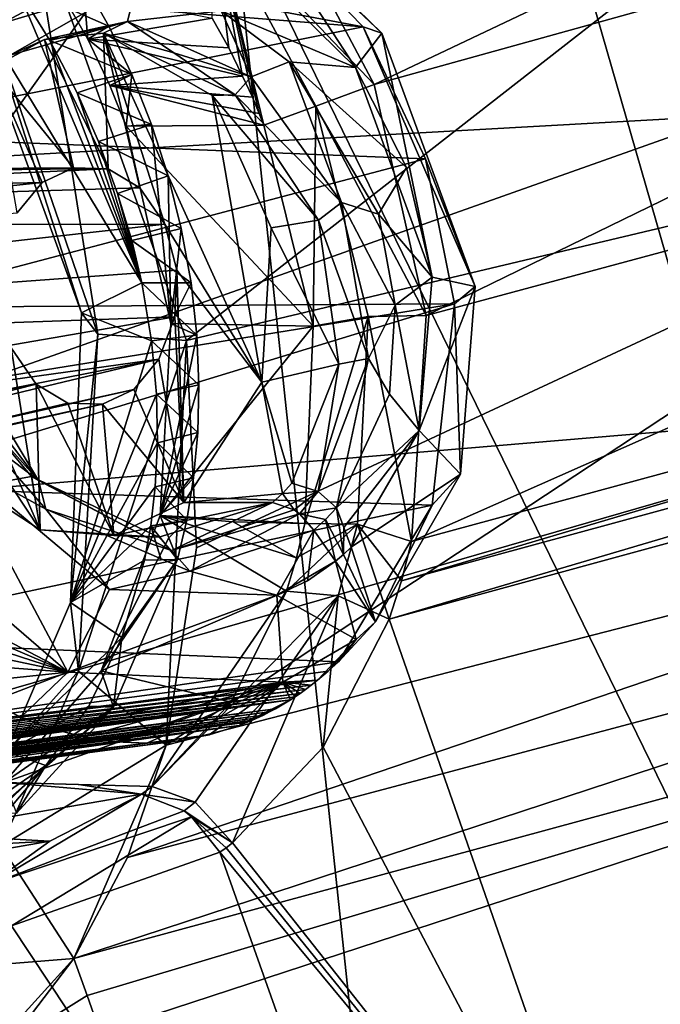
# Model space of a CAD drawing. Header units: metres. Extents: x -150 to 307, y -550 to 84.
# Tile 942 of 1056: x 196.87 to 199.15, y 41.56 to 45.07. Entities that reach past the tile are written whole.
import ezdxf

# ---------------------------------------------------------------- set-up
doc = ezdxf.new("R2010")
doc.units = ezdxf.units.M
doc.layers.add('solid_26006363', color=7, linetype='CONTINUOUS')

msp = doc.modelspace()

# ---------------------------------------------------------------- linework, layer by layer
at = {"layer": 'solid_26006363'}
for points in [[(198.41069, 38.132439, 912.562683), (196.485336, 56.242718, 905.555481), (204.535141, 57.130486, 912.7276)], [(205.239792, 37.984932, 918.647217), (198.41069, 38.132439, 912.562683), (204.535141, 57.130486, 912.7276)], [(198.41069, 38.132439, 912.562683), (191.749893, 36.108906, 906.628174), (196.485336, 56.242718, 905.555481)], [(196.779678, 47.213314, 911.235229), (200.500763, 39.591072, 916.334229), (201.651764, 49.373913, 915.042419)], [(196.779678, 47.213314, 911.235229), (196.07933, 35.491276, 913.228882), (200.500763, 39.591072, 916.334229)], [(198.399689, 46.912949, 892.33313), (195.642746, 46.197464, 889.900452), (194.364319, 41.236042, 887.505005)], [(200.001678, 41.359241, 892.042664), (198.399689, 46.912949, 892.33313), (194.364319, 41.236042, 887.505005)], [(199.30925, 45.695877, 892.707703), (198.399689, 46.912949, 892.33313), (200.001678, 41.359241, 892.042664)], [(202.370667, 46.845531, 886.945313), (198.134445, 44.835007, 882.993225), (197.734894, 45.586174, 882.889526)], [(202.370667, 46.845531, 886.945313), (202.484421, 46.041569, 886.802795), (198.134445, 44.835007, 882.993225)], [(199.357086, 46.201679, 890.731384), (199.767654, 44.990837, 890.662842), (198.962265, 46.180809, 890.585632)], [(195.08522, 44.483379, 887.004517), (194.444931, 45.514061, 886.795654), (198.962265, 46.180809, 890.585632)], [(195.08522, 44.483379, 887.004517), (198.962265, 46.180809, 890.585632), (199.404922, 44.724228, 890.517944)], [(199.767654, 44.990837, 890.662842), (199.404922, 44.724228, 890.517944), (198.962265, 46.180809, 890.585632)], [(196.905457, 45.489365, 885.206238), (197.46521, 43.922447, 885.208862), (200.29483, 46.130692, 888.090698)], [(200.773117, 44.707058, 888.06665), (200.29483, 46.130692, 888.090698), (197.46521, 43.922447, 885.208862)], [(202.484421, 46.041569, 886.802795), (198.319489, 44.0121, 882.912659), (198.134445, 44.835007, 882.993225)], [(202.484421, 46.041569, 886.802795), (202.830093, 45.227001, 886.849304), (198.319489, 44.0121, 882.912659)], [(196.727936, 45.645767, 880.54834), (196.913025, 45.392525, 880.44519), (196.468781, 44.968292, 879.992554)], [(197.558167, 45.439831, 882.830505), (197.734894, 45.586174, 882.889526), (198.134445, 44.835007, 882.993225)], [(195.65892, 45.496738, 884.48761), (198.095306, 45.039505, 881.699707), (197.589996, 45.557564, 881.403809)], [(198.162369, 45.017246, 881.432007), (197.589996, 45.557564, 881.403809), (198.095306, 45.039505, 881.699707)], [(197.684509, 45.482937, 881.175842), (197.589996, 45.557564, 881.403809), (198.162369, 45.017246, 881.432007)], [(195.65892, 45.496738, 884.48761), (195.880157, 45.216793, 884.581238), (198.095306, 45.039505, 881.699707)], [(196.687317, 45.284431, 884.821106), (197.149857, 43.945652, 884.78418), (196.905457, 45.489365, 885.206238)], [(197.149857, 43.945652, 884.78418), (197.46521, 43.922447, 885.208862), (196.905457, 45.489365, 885.206238)], [(197.684509, 45.482937, 881.175842), (198.068604, 44.895096, 881.200134), (197.669403, 45.288559, 880.998413)], [(197.684509, 45.482937, 881.175842), (198.162369, 45.017246, 881.432007), (198.068604, 44.895096, 881.200134)], [(197.616104, 44.964622, 883.018066), (197.55719, 45.071381, 883.006714), (197.558167, 45.439831, 882.830505)], [(197.558167, 45.439831, 882.830505), (198.134445, 44.835007, 882.993225), (197.927246, 44.757431, 882.925293)], [(197.558167, 45.439831, 882.830505), (197.927246, 44.757431, 882.925293), (197.741394, 44.690048, 883.027832)], [(197.724243, 44.731133, 883.028137), (197.558167, 45.439831, 882.830505), (197.741394, 44.690048, 883.027832)], [(197.665482, 44.864662, 883.024719), (197.616104, 44.964622, 883.018066), (197.558167, 45.439831, 882.830505)], [(197.700455, 44.789009, 883.027405), (197.665482, 44.864662, 883.024719), (197.558167, 45.439831, 882.830505)], [(197.724243, 44.731133, 883.028137), (197.700455, 44.789009, 883.027405), (197.558167, 45.439831, 882.830505)], [(196.468781, 44.968292, 879.992554), (196.913025, 45.392525, 880.44519), (196.810333, 45.053387, 880.274719)], [(196.913025, 45.392525, 880.44519), (197.033951, 45.174248, 880.47821), (196.810333, 45.053387, 880.274719)], [(196.687317, 45.284431, 884.821106), (196.66861, 45.178688, 884.321411), (197.091827, 44.020702, 884.2677)], [(196.687317, 45.284431, 884.821106), (197.091827, 44.020702, 884.2677), (197.149857, 43.945652, 884.78418)], [(197.669403, 45.288559, 880.998413), (198.068604, 44.895096, 881.200134), (197.588943, 45.097603, 880.88385)], [(196.164886, 44.655582, 884.646606), (198.095306, 45.039505, 881.699707), (195.880157, 45.216793, 884.581238)], [(202.830093, 45.227001, 886.849304), (198.268021, 43.206741, 882.655396), (198.319489, 44.0121, 882.912659)], [(202.830093, 45.227001, 886.849304), (203.352386, 44.584766, 887.092224), (198.268021, 43.206741, 882.655396)], [(196.66861, 45.178688, 884.321411), (196.857285, 45.188976, 883.88562), (197.306412, 44.127823, 883.795654)], [(196.66861, 45.178688, 884.321411), (197.306412, 44.127823, 883.795654), (197.091827, 44.020702, 884.2677)], [(196.810333, 45.053387, 880.274719), (197.033951, 45.174248, 880.47821), (197.289032, 45.19688, 880.679932)], [(196.837265, 44.939053, 880.344116), (196.810333, 45.053387, 880.274719), (197.289032, 45.19688, 880.679932)], [(197.255676, 45.059521, 880.705566), (196.837265, 44.939053, 880.344116), (197.289032, 45.19688, 880.679932)], [(197.095825, 45.207821, 883.583618), (197.188553, 45.042652, 883.610046), (196.857285, 45.188976, 883.88562)], [(196.857285, 45.188976, 883.88562), (196.978973, 44.991165, 883.89624), (197.306412, 44.127823, 883.795654)], [(197.188553, 45.042652, 883.610046), (196.978973, 44.991165, 883.89624), (196.857285, 45.188976, 883.88562)], [(197.008682, 45.181282, 883.507996), (197.114273, 44.996201, 883.53894), (197.095825, 45.207821, 883.583618)], [(197.55719, 45.071381, 883.006714), (197.114273, 44.996201, 883.53894), (197.008682, 45.181282, 883.507996)], [(197.114273, 44.996201, 883.53894), (197.188553, 45.042652, 883.610046), (197.095825, 45.207821, 883.583618)], [(197.588943, 45.097603, 880.88385), (197.255676, 45.059521, 880.705566), (197.289032, 45.19688, 880.679932)], [(197.695801, 44.861446, 880.977844), (197.255676, 45.059521, 880.705566), (197.588943, 45.097603, 880.88385)], [(197.695801, 44.861446, 880.977844), (197.588943, 45.097603, 880.88385), (197.831207, 44.915031, 881.021301)], [(198.068604, 44.895096, 881.200134), (197.831207, 44.915031, 881.021301), (197.588943, 45.097603, 880.88385)], [(198.317688, 44.56945, 881.780151), (198.095306, 45.039505, 881.699707), (196.164886, 44.655582, 884.646606)], [(197.255676, 45.059521, 880.705566), (196.959534, 44.995079, 880.61969), (196.837265, 44.939053, 880.344116)], [(197.255676, 45.059521, 880.705566), (197.169373, 45.017387, 880.806641), (196.959534, 44.995079, 880.61969)], [(197.188553, 45.042652, 883.610046), (197.270905, 44.870033, 883.626465), (196.978973, 44.991165, 883.89624)], [(197.616104, 44.964622, 883.018066), (197.114273, 44.996201, 883.53894), (197.55719, 45.071381, 883.006714)], [(197.114273, 44.996201, 883.53894), (197.270905, 44.870033, 883.626465), (197.188553, 45.042652, 883.610046)], [(197.420715, 44.947449, 880.941101), (197.169373, 45.017387, 880.806641), (197.255676, 45.059521, 880.705566)], [(197.420715, 44.947449, 880.941101), (197.255676, 45.059521, 880.705566), (197.695801, 44.861446, 880.977844)], [(198.317688, 44.56945, 881.780151), (198.494766, 44.115246, 881.469971), (198.095306, 45.039505, 881.699707)], [(198.162369, 45.017246, 881.432007), (198.095306, 45.039505, 881.699707), (198.494766, 44.115246, 881.469971)], [(196.959534, 44.995079, 880.61969), (197.169373, 45.017387, 880.806641), (197.186813, 44.533993, 880.822205)], [(197.169373, 45.017387, 880.806641), (197.388138, 44.337387, 881.001587), (197.299957, 44.465942, 880.923035)], [(197.733887, 43.773598, 881.309631), (197.388138, 44.337387, 881.001587), (197.169373, 45.017387, 880.806641)], [(197.169373, 45.017387, 880.806641), (197.299957, 44.465942, 880.923035), (197.186813, 44.533993, 880.822205)], [(197.556641, 44.795429, 881.151733), (197.733887, 43.773598, 881.309631), (197.169373, 45.017387, 880.806641)], [(197.638931, 44.798321, 881.054993), (197.556641, 44.795429, 881.151733), (197.169373, 45.017387, 880.806641)], [(197.638931, 44.798321, 881.054993), (197.169373, 45.017387, 880.806641), (197.420715, 44.947449, 880.941101)], [(198.162369, 45.017246, 881.432007), (198.341171, 44.147919, 881.209106), (198.068604, 44.895096, 881.200134)], [(198.162369, 45.017246, 881.432007), (198.494766, 44.115246, 881.469971), (198.341171, 44.147919, 881.209106)], [(196.771988, 44.89426, 880.452637), (196.959534, 44.995079, 880.61969), (197.063232, 44.537769, 880.712097)], [(196.837265, 44.939053, 880.344116), (196.959534, 44.995079, 880.61969), (196.771988, 44.89426, 880.452637)], [(196.959534, 44.995079, 880.61969), (197.186813, 44.533993, 880.822205), (197.063232, 44.537769, 880.712097)], [(196.978973, 44.991165, 883.89624), (197.07576, 44.805218, 883.893555), (197.306412, 44.127823, 883.795654)], [(197.270905, 44.870033, 883.626465), (197.07576, 44.805218, 883.893555), (196.978973, 44.991165, 883.89624)], [(197.114273, 44.996201, 883.53894), (197.192657, 44.830944, 883.554443), (197.270905, 44.870033, 883.626465)], [(197.665482, 44.864662, 883.024719), (197.192657, 44.830944, 883.554443), (197.114273, 44.996201, 883.53894)], [(197.665482, 44.864662, 883.024719), (197.114273, 44.996201, 883.53894), (197.616104, 44.964622, 883.018066)], [(197.638931, 44.798321, 881.054993), (197.420715, 44.947449, 880.941101), (197.695801, 44.861446, 880.977844)], [(198.018509, 44.41391, 881.088135), (197.695801, 44.861446, 880.977844), (197.831207, 44.915031, 881.021301)], [(198.018509, 44.41391, 881.088135), (197.831207, 44.915031, 881.021301), (198.150162, 44.372372, 881.121216)], [(198.249908, 44.539158, 881.244019), (198.150162, 44.372372, 881.121216), (197.831207, 44.915031, 881.021301)], [(198.068604, 44.895096, 881.200134), (198.249908, 44.539158, 881.244019), (197.831207, 44.915031, 881.021301)], [(196.771988, 44.89426, 880.452637), (197.063232, 44.537769, 880.712097), (196.951035, 44.485851, 880.612122)], [(196.771988, 44.89426, 880.452637), (196.951035, 44.485851, 880.612122), (196.862503, 44.37738, 880.533264)], [(197.270905, 44.870033, 883.626465), (197.341507, 44.691994, 883.632385), (197.07576, 44.805218, 883.893555)], [(197.192657, 44.830944, 883.554443), (197.250992, 44.686584, 883.559998), (197.270905, 44.870033, 883.626465)], [(197.700455, 44.789009, 883.027405), (197.192657, 44.830944, 883.554443), (197.665482, 44.864662, 883.024719)], [(197.250992, 44.686584, 883.559998), (197.341507, 44.691994, 883.632385), (197.270905, 44.870033, 883.626465)], [(198.068604, 44.895096, 881.200134), (198.341171, 44.147919, 881.209106), (198.249908, 44.539158, 881.244019)], [(197.741394, 44.690048, 883.027832), (197.250992, 44.686584, 883.559998), (197.192657, 44.830944, 883.554443)], [(197.724243, 44.731133, 883.028137), (197.741394, 44.690048, 883.027832), (197.192657, 44.830944, 883.554443)], [(197.724243, 44.731133, 883.028137), (197.192657, 44.830944, 883.554443), (197.700455, 44.789009, 883.027405)], [(197.638931, 44.798321, 881.054993), (197.695801, 44.861446, 880.977844), (198.018509, 44.41391, 881.088135)], [(197.927246, 44.757431, 882.925293), (198.134445, 44.835007, 882.993225), (198.319489, 44.0121, 882.912659)], [(197.07576, 44.805218, 883.893555), (197.152145, 44.632107, 883.881104), (197.306412, 44.127823, 883.795654)], [(197.341507, 44.691994, 883.632385), (197.152145, 44.632107, 883.881104), (197.07576, 44.805218, 883.893555)], [(197.93576, 44.351036, 881.141541), (197.556641, 44.795429, 881.151733), (197.638931, 44.798321, 881.054993)], [(197.556641, 44.795429, 881.151733), (197.767792, 44.32375, 881.339844), (197.733887, 43.773598, 881.309631)], [(197.93576, 44.351036, 881.141541), (197.767792, 44.32375, 881.339844), (197.556641, 44.795429, 881.151733)], [(197.93576, 44.351036, 881.141541), (197.638931, 44.798321, 881.054993), (198.018509, 44.41391, 881.088135)], [(197.91774, 43.973236, 882.940002), (197.741394, 44.690048, 883.027832), (197.927246, 44.757431, 882.925293)], [(198.113693, 44.008213, 882.849548), (197.91774, 43.973236, 882.940002), (197.927246, 44.757431, 882.925293)], [(198.113693, 44.008213, 882.849548), (197.927246, 44.757431, 882.925293), (198.319489, 44.0121, 882.912659)], [(195.30571, 43.273209, 886.841614), (195.08522, 44.483379, 887.004517), (199.404922, 44.724228, 890.517944)], [(195.30571, 43.273209, 886.841614), (199.404922, 44.724228, 890.517944), (200.372162, 43.698963, 891.011536)], [(197.341507, 44.691994, 883.632385), (197.399994, 44.509251, 883.627686), (197.152145, 44.632107, 883.881104)], [(197.250992, 44.686584, 883.559998), (197.40976, 43.983631, 883.49115), (197.341507, 44.691994, 883.632385)], [(197.91774, 43.973236, 882.940002), (197.250992, 44.686584, 883.559998), (197.741394, 44.690048, 883.027832)], [(197.91774, 43.973236, 882.940002), (197.40976, 43.983631, 883.49115), (197.250992, 44.686584, 883.559998)], [(197.40976, 43.983631, 883.49115), (197.399994, 44.509251, 883.627686), (197.341507, 44.691994, 883.632385)], [(200.773117, 44.707058, 888.06665), (197.501343, 43.18383, 885.036011), (197.393661, 42.481415, 884.763062)], [(201.680511, 43.587135, 888.487183), (200.773117, 44.707058, 888.06665), (197.393661, 42.481415, 884.763062)], [(200.773117, 44.707058, 888.06665), (197.46521, 43.922447, 885.208862), (197.501343, 43.18383, 885.036011)], [(198.317688, 44.56945, 881.780151), (196.164886, 44.655582, 884.646606), (196.309692, 44.039593, 884.589417)], [(197.152145, 44.632107, 883.881104), (197.220322, 44.446762, 883.857971), (197.306412, 44.127823, 883.795654)], [(197.399994, 44.509251, 883.627686), (197.220322, 44.446762, 883.857971), (197.152145, 44.632107, 883.881104)], [(203.352386, 44.584766, 887.092224), (198.232071, 43.06596, 882.589783), (198.268021, 43.206741, 882.655396)], [(203.352386, 44.584766, 887.092224), (203.46463, 44.488903, 887.156677), (198.232071, 43.06596, 882.589783)], [(198.317688, 44.56945, 881.780151), (196.309692, 44.039593, 884.589417), (198.421463, 44.053684, 881.756775)], [(198.317688, 44.56945, 881.780151), (198.421463, 44.053684, 881.756775), (198.494766, 44.115246, 881.469971)], [(197.063232, 44.537769, 880.712097), (192.036041, 44.468658, 886.577148), (191.867477, 44.369999, 886.421204)], [(197.063232, 44.537769, 880.712097), (191.867477, 44.369999, 886.421204), (196.951035, 44.485851, 880.612122)], [(197.063232, 44.537769, 880.712097), (192.227295, 44.505306, 886.733765), (192.036041, 44.468658, 886.577148)], [(197.063232, 44.537769, 880.712097), (197.186813, 44.533993, 880.822205), (192.227295, 44.505306, 886.733765)], [(197.186813, 44.533993, 880.822205), (192.70578, 44.329189, 887.053101), (192.227295, 44.505306, 886.733765)], [(197.186813, 44.533993, 880.822205), (197.299957, 44.465942, 880.923035), (192.70578, 44.329189, 887.053101)], [(198.249908, 44.539158, 881.244019), (198.341171, 44.147919, 881.209106), (198.150162, 44.372372, 881.121216)], [(196.951035, 44.485851, 880.612122), (191.867477, 44.369999, 886.421204), (191.618668, 43.925762, 886.110718)], [(196.862503, 44.37738, 880.533264), (196.951035, 44.485851, 880.612122), (191.618668, 43.925762, 886.110718)], [(197.399994, 44.509251, 883.627686), (197.44693, 44.321182, 883.612671), (197.220322, 44.446762, 883.857971)], [(197.40976, 43.983631, 883.49115), (197.44693, 44.321182, 883.612671), (197.399994, 44.509251, 883.627686)], [(203.46463, 44.488903, 887.156677), (198.187958, 42.929958, 882.519104), (198.232071, 43.06596, 882.589783)], [(203.46463, 44.488903, 887.156677), (203.580566, 44.401684, 887.226685), (198.187958, 42.929958, 882.519104)], [(197.299957, 44.465942, 880.923035), (197.388138, 44.337387, 881.001587), (192.70578, 44.329189, 887.053101)], [(197.220322, 44.446762, 883.857971), (197.270355, 44.27927, 883.828735), (197.306412, 44.127823, 883.795654)], [(197.44693, 44.321182, 883.612671), (197.270355, 44.27927, 883.828735), (197.220322, 44.446762, 883.857971)], [(197.93576, 44.351036, 881.141541), (198.018509, 44.41391, 881.088135), (198.113846, 43.858871, 880.99707)], [(198.018509, 44.41391, 881.088135), (198.150162, 44.372372, 881.121216), (198.209763, 44.048042, 881.080078)], [(198.113846, 43.858871, 880.99707), (198.018509, 44.41391, 881.088135), (198.209763, 44.048042, 881.080078)], [(198.341171, 44.147919, 881.209106), (198.209763, 44.048042, 881.080078), (198.150162, 44.372372, 881.121216)], [(203.580566, 44.401684, 887.226685), (199.125519, 40.242237, 882.56311), (198.187958, 42.929958, 882.519104)], [(203.580566, 44.401684, 887.226685), (205.48996, 36.965519, 886.874268), (199.125519, 40.242237, 882.56311)], [(197.388138, 44.337387, 881.001587), (193.049973, 43.85231, 887.187134), (192.70578, 44.329189, 887.053101)], [(197.388138, 44.337387, 881.001587), (197.431656, 44.173489, 881.040344), (193.049973, 43.85231, 887.187134)], [(196.943649, 43.248375, 880.60553), (196.448334, 43.995483, 880.164246), (196.462814, 44.343021, 880.177185)], [(196.943649, 43.248375, 880.60553), (196.462814, 44.343021, 880.177185), (196.841187, 43.896137, 880.514282)], [(197.733887, 43.773598, 881.309631), (197.431656, 44.173489, 881.040344), (197.388138, 44.337387, 881.001587)], [(198.008957, 43.838573, 881.03772), (197.767792, 44.32375, 881.339844), (197.93576, 44.351036, 881.141541)], [(198.008957, 43.838573, 881.03772), (197.93576, 44.351036, 881.141541), (198.113846, 43.858871, 880.99707)], [(197.44693, 44.321182, 883.612671), (197.482376, 44.127827, 883.587463), (197.270355, 44.27927, 883.828735)], [(197.40976, 43.983631, 883.49115), (197.482376, 44.127827, 883.587463), (197.44693, 44.321182, 883.612671)], [(198.008957, 43.838573, 881.03772), (197.733887, 43.773598, 881.309631), (197.767792, 44.32375, 881.339844)], [(197.482376, 44.127827, 883.587463), (197.306412, 44.127823, 883.795654), (197.270355, 44.27927, 883.828735)], [(197.431656, 44.173489, 881.040344), (197.423691, 44.006477, 881.033264), (193.049973, 43.85231, 887.187134)], [(197.456726, 43.345112, 881.062683), (197.423691, 44.006477, 881.033264), (197.431656, 44.173489, 881.040344)], [(197.733887, 43.773598, 881.309631), (197.456726, 43.345112, 881.062683), (197.431656, 44.173489, 881.040344)], [(197.341232, 43.921982, 883.740784), (197.091827, 44.020702, 884.2677), (197.306412, 44.127823, 883.795654)], [(197.501999, 43.94199, 883.552063), (197.306412, 44.127823, 883.795654), (197.482376, 44.127827, 883.587463)], [(197.501999, 43.94199, 883.552063), (197.341232, 43.921982, 883.740784), (197.306412, 44.127823, 883.795654)], [(197.40976, 43.983631, 883.49115), (197.501999, 43.94199, 883.552063), (197.482376, 44.127827, 883.587463)], [(198.341171, 44.147919, 881.209106), (198.294556, 43.601665, 881.026672), (198.209763, 44.048042, 881.080078)], [(198.494766, 44.115246, 881.469971), (198.294556, 43.601665, 881.026672), (198.341171, 44.147919, 881.209106)], [(198.494766, 44.115246, 881.469971), (198.441711, 43.44595, 881.265869), (198.294556, 43.601665, 881.026672)], [(198.494766, 44.115246, 881.469971), (198.421463, 44.053684, 881.756775), (198.441711, 43.44595, 881.265869)], [(196.289841, 43.402412, 884.400085), (198.341644, 43.336063, 881.546204), (198.421463, 44.053684, 881.756775)], [(196.32196, 43.714451, 884.51001), (196.289841, 43.402412, 884.400085), (198.421463, 44.053684, 881.756775)], [(196.309692, 44.039593, 884.589417), (196.32196, 43.714451, 884.51001), (198.421463, 44.053684, 881.756775)], [(197.051697, 42.989193, 883.88678), (197.149857, 43.945652, 884.78418), (197.091827, 44.020702, 884.2677)], [(197.341232, 43.921982, 883.740784), (197.051697, 42.989193, 883.88678), (197.091827, 44.020702, 884.2677)], [(198.113846, 43.858871, 880.99707), (198.209763, 44.048042, 881.080078), (198.189285, 43.731255, 880.979553)], [(198.294556, 43.601665, 881.026672), (198.189285, 43.731255, 880.979553), (198.209763, 44.048042, 881.080078)], [(198.421463, 44.053684, 881.756775), (198.341644, 43.336063, 881.546204), (198.441711, 43.44595, 881.265869)], [(197.423691, 44.006477, 881.033264), (193.12709, 43.26593, 887.085693), (193.049973, 43.85231, 887.187134)], [(197.423691, 44.006477, 881.033264), (197.366821, 43.856144, 880.982605), (193.12709, 43.26593, 887.085693)], [(196.943649, 43.248375, 880.60553), (196.708603, 43.401333, 880.396118), (196.448334, 43.995483, 880.164246)], [(197.456726, 43.345112, 881.062683), (197.366821, 43.856144, 880.982605), (197.423691, 44.006477, 881.033264)], [(198.113693, 44.008213, 882.849548), (198.074677, 43.268387, 882.613342), (197.887222, 43.271187, 882.701599)], [(198.113693, 44.008213, 882.849548), (197.887222, 43.271187, 882.701599), (197.91774, 43.973236, 882.940002)], [(198.113693, 44.008213, 882.849548), (198.268021, 43.206741, 882.655396), (198.074677, 43.268387, 882.613342)], [(198.113693, 44.008213, 882.849548), (198.319489, 44.0121, 882.912659), (198.268021, 43.206741, 882.655396)], [(197.40976, 43.983631, 883.49115), (197.372162, 43.299217, 883.276611), (197.501999, 43.94199, 883.552063)], [(197.91774, 43.973236, 882.940002), (197.372162, 43.299217, 883.276611), (197.40976, 43.983631, 883.49115)], [(197.91774, 43.973236, 882.940002), (197.887222, 43.271187, 882.701599), (197.372162, 43.299217, 883.276611)], [(196.632294, 43.934978, 879.894775), (196.93869, 43.424343, 879.977234), (196.595154, 43.875431, 879.798828)], [(196.632294, 43.934978, 879.894775), (196.726501, 43.66069, 880.027222), (196.93869, 43.424343, 879.977234)], [(197.051697, 42.989193, 883.88678), (197.080399, 42.744545, 884.385254), (197.149857, 43.945652, 884.78418)], [(197.341232, 43.921982, 883.740784), (197.358749, 43.731792, 883.679688), (197.051697, 42.989193, 883.88678)], [(197.080399, 42.744545, 884.385254), (197.46521, 43.922447, 885.208862), (197.149857, 43.945652, 884.78418)], [(197.080399, 42.744545, 884.385254), (197.393661, 42.481415, 884.763062), (197.46521, 43.922447, 885.208862)], [(197.501999, 43.94199, 883.552063), (197.509888, 43.764378, 883.509949), (197.341232, 43.921982, 883.740784)], [(197.509888, 43.764378, 883.509949), (197.358749, 43.731792, 883.679688), (197.341232, 43.921982, 883.740784)], [(197.372162, 43.299217, 883.276611), (197.509888, 43.764378, 883.509949), (197.501999, 43.94199, 883.552063)], [(197.46521, 43.922447, 885.208862), (197.393661, 42.481415, 884.763062), (197.501343, 43.18383, 885.036011)], [(196.929367, 43.767582, 880.592834), (196.841187, 43.896137, 880.514282), (191.982483, 42.836487, 886.09375)], [(196.943649, 43.248375, 880.60553), (196.841187, 43.896137, 880.514282), (196.929367, 43.767582, 880.592834)], [(197.366821, 43.856144, 880.982605), (192.902161, 42.787323, 886.782288), (193.050842, 42.998894, 886.954102)], [(197.366821, 43.856144, 880.982605), (197.27829, 43.747669, 880.903687), (192.902161, 42.787323, 886.782288)], [(197.366821, 43.856144, 880.982605), (193.050842, 42.998894, 886.954102), (193.12709, 43.26593, 887.085693)], [(196.93869, 43.424343, 879.977234), (196.750626, 43.566273, 879.835632), (196.595154, 43.875431, 879.798828)], [(197.456726, 43.345112, 881.062683), (197.27829, 43.747669, 880.903687), (197.366821, 43.856144, 880.982605)], [(198.113846, 43.858871, 880.99707), (198.000397, 43.326782, 880.726807), (197.934982, 43.385201, 880.72467)], [(198.008957, 43.838573, 881.03772), (198.113846, 43.858871, 880.99707), (197.934982, 43.385201, 880.72467)], [(198.113846, 43.858871, 880.99707), (198.189285, 43.731255, 880.979553), (198.000397, 43.326782, 880.726807)], [(198.008957, 43.838573, 881.03772), (197.841202, 43.413792, 880.781006), (197.733887, 43.773598, 881.309631)], [(198.008957, 43.838573, 881.03772), (197.934982, 43.385201, 880.72467), (197.841202, 43.413792, 880.781006)], [(196.929367, 43.767582, 880.592834), (191.982483, 42.836487, 886.09375), (192.436646, 42.624187, 886.382263)], [(197.042511, 43.699532, 880.693665), (196.929367, 43.767582, 880.592834), (192.436646, 42.624187, 886.382263)], [(197.27829, 43.747669, 880.903687), (192.864594, 42.753899, 886.744507), (192.883759, 42.77029, 886.763672)], [(197.166092, 43.695755, 880.803772), (192.864594, 42.753899, 886.744507), (197.27829, 43.747669, 880.903687)], [(197.27829, 43.747669, 880.903687), (192.883759, 42.77029, 886.763672), (192.902161, 42.787323, 886.782288)], [(197.207275, 43.227875, 880.840454), (196.929367, 43.767582, 880.592834), (197.042511, 43.699532, 880.693665)], [(197.207275, 43.227875, 880.840454), (196.943649, 43.248375, 880.60553), (196.929367, 43.767582, 880.592834)], [(197.456726, 43.345112, 881.062683), (197.166092, 43.695755, 880.803772), (197.27829, 43.747669, 880.903687)], [(197.509888, 43.764378, 883.509949), (197.5056, 43.594597, 883.460632), (197.358749, 43.731792, 883.679688)], [(197.372162, 43.299217, 883.276611), (197.5056, 43.594597, 883.460632), (197.509888, 43.764378, 883.509949)], [(197.807922, 43.377781, 880.745178), (197.456726, 43.345112, 881.062683), (197.733887, 43.773598, 881.309631)], [(197.807922, 43.377781, 880.745178), (197.733887, 43.773598, 881.309631), (197.841202, 43.413792, 880.781006)], [(197.358749, 43.731792, 883.679688), (197.362106, 43.558155, 883.614929), (197.051697, 42.989193, 883.88678)], [(197.5056, 43.594597, 883.460632), (197.362106, 43.558155, 883.614929), (197.358749, 43.731792, 883.679688)], [(198.294556, 43.601665, 881.026672), (198.000397, 43.326782, 880.726807), (198.189285, 43.731255, 880.979553)], [(197.166092, 43.695755, 880.803772), (197.042511, 43.699532, 880.693665), (192.436646, 42.624187, 886.382263)], [(197.166092, 43.695755, 880.803772), (192.436646, 42.624187, 886.382263), (192.864594, 42.753899, 886.744507)], [(195.046021, 42.162815, 886.338013), (200.372162, 43.698963, 891.011536), (201.44046, 39.739399, 890.814453)], [(195.046021, 42.162815, 886.338013), (195.30571, 43.273209, 886.841614), (200.372162, 43.698963, 891.011536)], [(197.207275, 43.227875, 880.840454), (197.042511, 43.699532, 880.693665), (197.166092, 43.695755, 880.803772)], [(197.456726, 43.345112, 881.062683), (197.207275, 43.227875, 880.840454), (197.166092, 43.695755, 880.803772)], [(196.913284, 43.437737, 880.0979), (196.726501, 43.66069, 880.027222), (196.708603, 43.401333, 880.396118)], [(196.93869, 43.424343, 879.977234), (196.726501, 43.66069, 880.027222), (196.913284, 43.437737, 880.0979)], [(198.294556, 43.601665, 881.026672), (198.02652, 43.256569, 880.728516), (198.000397, 43.326782, 880.726807)], [(198.294556, 43.601665, 881.026672), (198.052612, 43.186359, 880.730286), (198.02652, 43.256569, 880.728516)], [(198.441711, 43.44595, 881.265869), (198.052612, 43.186359, 880.730286), (198.294556, 43.601665, 881.026672)], [(196.637787, 43.499966, 879.733337), (196.750626, 43.566273, 879.835632), (196.964523, 43.322166, 879.934082)], [(196.93869, 43.424343, 879.977234), (196.964523, 43.322166, 879.934082), (196.750626, 43.566273, 879.835632)], [(201.680511, 43.587135, 888.487183), (197.393661, 42.481415, 884.763062), (197.255081, 42.081081, 884.54834)], [(202.016602, 43.346359, 888.693665), (201.680511, 43.587135, 888.487183), (197.255081, 42.081081, 884.54834)], [(197.5056, 43.594597, 883.460632), (197.490738, 43.433796, 883.405579), (197.362106, 43.558155, 883.614929)], [(197.372162, 43.299217, 883.276611), (197.490738, 43.433796, 883.405579), (197.5056, 43.594597, 883.460632)], [(197.362106, 43.558155, 883.614929), (197.354355, 43.401428, 883.548767), (197.051697, 42.989193, 883.88678)], [(197.490738, 43.433796, 883.405579), (197.354355, 43.401428, 883.548767), (197.362106, 43.558155, 883.614929)], [(196.371429, 43.319386, 879.659729), (196.637787, 43.499966, 879.733337), (197.042816, 42.740528, 880.017395)], [(197.190796, 43.035931, 880.031677), (196.637787, 43.499966, 879.733337), (196.964523, 43.322166, 879.934082)], [(197.042816, 42.740528, 880.017395), (196.637787, 43.499966, 879.733337), (197.190796, 43.035931, 880.031677)], [(196.913284, 43.437737, 880.0979), (196.708603, 43.401333, 880.396118), (196.943649, 43.248375, 880.60553)], [(197.366501, 43.221729, 880.368408), (196.913284, 43.437737, 880.0979), (196.943649, 43.248375, 880.60553)], [(196.93869, 43.424343, 879.977234), (196.913284, 43.437737, 880.0979), (197.412659, 43.174175, 880.262573)], [(197.412659, 43.174175, 880.262573), (196.913284, 43.437737, 880.0979), (197.366501, 43.221729, 880.368408)], [(196.93869, 43.424343, 879.977234), (197.412659, 43.174175, 880.262573), (196.964523, 43.322166, 879.934082)], [(197.490738, 43.433796, 883.405579), (197.466888, 43.283127, 883.346436), (197.354355, 43.401428, 883.548767)], [(197.372162, 43.299217, 883.276611), (197.466888, 43.283127, 883.346436), (197.490738, 43.433796, 883.405579)], [(198.139862, 42.920109, 880.901306), (198.052612, 43.186359, 880.730286), (198.441711, 43.44595, 881.265869)], [(198.139862, 42.920109, 880.901306), (198.441711, 43.44595, 881.265869), (198.341644, 43.336063, 881.546204)], [(196.289841, 43.402412, 884.400085), (196.102417, 42.858055, 884.107788), (198.341644, 43.336063, 881.546204)], [(197.354355, 43.401428, 883.548767), (197.338318, 43.262291, 883.483521), (197.051697, 42.989193, 883.88678)], [(197.466888, 43.283127, 883.346436), (197.338318, 43.262291, 883.483521), (197.354355, 43.401428, 883.548767)], [(197.807922, 43.377781, 880.745178), (197.841202, 43.413792, 880.781006), (197.934982, 43.385201, 880.72467)], [(197.772278, 43.345154, 880.708557), (197.456726, 43.345112, 881.062683), (197.807922, 43.377781, 880.745178)], [(197.848907, 43.319576, 880.652588), (197.772278, 43.345154, 880.708557), (197.807922, 43.377781, 880.745178)], [(197.848907, 43.319576, 880.652588), (197.807922, 43.377781, 880.745178), (197.934982, 43.385201, 880.72467)], [(197.86853, 43.304935, 880.645081), (197.848907, 43.319576, 880.652588), (197.934982, 43.385201, 880.72467)], [(197.86853, 43.304935, 880.645081), (197.934982, 43.385201, 880.72467), (198.000397, 43.326782, 880.726807)], [(196.102417, 42.858055, 884.107788), (198.007111, 42.778431, 881.166138), (198.341644, 43.336063, 881.546204)], [(196.371429, 43.319386, 879.659729), (197.042816, 42.740528, 880.017395), (196.184723, 43.187386, 879.802979)], [(197.190796, 43.035931, 880.031677), (196.964523, 43.322166, 879.934082), (197.47728, 43.10144, 880.266663)], [(197.412659, 43.174175, 880.262573), (197.47728, 43.10144, 880.266663), (196.964523, 43.322166, 879.934082)], [(202.016602, 43.346359, 888.693665), (197.255081, 42.081081, 884.54834), (197.064651, 41.72097, 884.304688)], [(202.369675, 43.1632, 888.930786), (202.016602, 43.346359, 888.693665), (197.064651, 41.72097, 884.304688)], [(197.772278, 43.345154, 880.708557), (197.207275, 43.227875, 880.840454), (197.456726, 43.345112, 881.062683)], [(197.366501, 43.221729, 880.368408), (197.207275, 43.227875, 880.840454), (197.772278, 43.345154, 880.708557)], [(197.412659, 43.174175, 880.262573), (197.366501, 43.221729, 880.368408), (197.772278, 43.345154, 880.708557)], [(197.412659, 43.174175, 880.262573), (197.772278, 43.345154, 880.708557), (197.848907, 43.319576, 880.652588)], [(197.412659, 43.174175, 880.262573), (197.848907, 43.319576, 880.652588), (197.86853, 43.304935, 880.645081)], [(197.86853, 43.304935, 880.645081), (198.000397, 43.326782, 880.726807), (197.961319, 43.285004, 880.68573)], [(198.025299, 43.16058, 880.702454), (197.961319, 43.285004, 880.68573), (198.000397, 43.326782, 880.726807)], [(198.02652, 43.256569, 880.728516), (198.025299, 43.16058, 880.702454), (198.000397, 43.326782, 880.726807)], [(198.139862, 42.920109, 880.901306), (198.341644, 43.336063, 881.546204), (198.007111, 42.778431, 881.166138)], [(197.161224, 42.745583, 882.964783), (197.403152, 43.220028, 883.279602), (197.372162, 43.299217, 883.276611)], [(197.821564, 43.0299, 882.578186), (197.161224, 42.745583, 882.964783), (197.372162, 43.299217, 883.276611)], [(197.372162, 43.299217, 883.276611), (197.403152, 43.220028, 883.279602), (197.466888, 43.283127, 883.346436)], [(197.858002, 43.148388, 882.641907), (197.821564, 43.0299, 882.578186), (197.372162, 43.299217, 883.276611)], [(197.632065, 43.27636, 882.980591), (197.858002, 43.148388, 882.641907), (197.372162, 43.299217, 883.276611)], [(197.632065, 43.27636, 882.980591), (197.372162, 43.299217, 883.276611), (197.887222, 43.271187, 882.701599)], [(197.412659, 43.174175, 880.262573), (197.86853, 43.304935, 880.645081), (197.47728, 43.10144, 880.266663)], [(197.86853, 43.304935, 880.645081), (197.919052, 43.246647, 880.643127), (197.47728, 43.10144, 880.266663)], [(197.86853, 43.304935, 880.645081), (197.961319, 43.285004, 880.68573), (197.919052, 43.246647, 880.643127)], [(197.997147, 43.136417, 880.674438), (197.919052, 43.246647, 880.643127), (197.961319, 43.285004, 880.68573)], [(198.025299, 43.16058, 880.702454), (197.997147, 43.136417, 880.674438), (197.961319, 43.285004, 880.68573)], [(197.338318, 43.262291, 883.483521), (197.31636, 43.140244, 883.420654), (197.051697, 42.989193, 883.88678)], [(197.374985, 43.141304, 883.351685), (197.31636, 43.140244, 883.420654), (197.338318, 43.262291, 883.483521)], [(197.466888, 43.283127, 883.346436), (197.433563, 43.142166, 883.282593), (197.338318, 43.262291, 883.483521)], [(197.433563, 43.142166, 883.282593), (197.374985, 43.141304, 883.351685), (197.338318, 43.262291, 883.483521)], [(197.403152, 43.220028, 883.279602), (197.433563, 43.142166, 883.282593), (197.466888, 43.283127, 883.346436)], [(197.632065, 43.27636, 882.980591), (197.887222, 43.271187, 882.701599), (197.858002, 43.148388, 882.641907)], [(198.074677, 43.268387, 882.613342), (197.821564, 43.0299, 882.578186), (197.858002, 43.148388, 882.641907)], [(198.074677, 43.268387, 882.613342), (198.006836, 43.012802, 882.487244), (197.821564, 43.0299, 882.578186)], [(198.074677, 43.268387, 882.613342), (197.858002, 43.148388, 882.641907), (197.887222, 43.271187, 882.701599)], [(198.074677, 43.268387, 882.613342), (198.187958, 42.929958, 882.519104), (198.006836, 43.012802, 882.487244)], [(198.02652, 43.256569, 880.728516), (198.052612, 43.186359, 880.730286), (198.025299, 43.16058, 880.702454)], [(198.074677, 43.268387, 882.613342), (198.232071, 43.06596, 882.589783), (198.187958, 42.929958, 882.519104)], [(198.074677, 43.268387, 882.613342), (198.268021, 43.206741, 882.655396), (198.232071, 43.06596, 882.589783)], [(197.366501, 43.221729, 880.368408), (196.943649, 43.248375, 880.60553), (197.207275, 43.227875, 880.840454)], [(197.161224, 42.745583, 882.964783), (197.433563, 43.142166, 883.282593), (197.403152, 43.220028, 883.279602)], [(197.787811, 43.015163, 880.481873), (197.47728, 43.10144, 880.266663), (197.919052, 43.246647, 880.643127)], [(197.896729, 43.066868, 880.578979), (197.787811, 43.015163, 880.481873), (197.919052, 43.246647, 880.643127)], [(197.997147, 43.136417, 880.674438), (197.896729, 43.066868, 880.578979), (197.919052, 43.246647, 880.643127)], [(197.042816, 42.740528, 880.017395), (196.267334, 43.070766, 879.844666), (196.184723, 43.187386, 879.802979)], [(198.139862, 42.920109, 880.901306), (198.025299, 43.16058, 880.702454), (198.052612, 43.186359, 880.730286)], [(202.369675, 43.1632, 888.930786), (197.064651, 41.72097, 884.304688), (197.111328, 41.589283, 884.306946)], [(202.369675, 43.1632, 888.930786), (197.111328, 41.589283, 884.306946), (197.157898, 41.457596, 884.309265)], [(202.369675, 43.1632, 888.930786), (197.157898, 41.457596, 884.309265), (197.72023, 39.831799, 884.336975)], [(202.369675, 43.1632, 888.930786), (197.72023, 39.831799, 884.336975), (199.183334, 38.742264, 885.222595)], [(198.139862, 42.920109, 880.901306), (197.997147, 43.136417, 880.674438), (198.025299, 43.16058, 880.702454)], [(197.235214, 42.864979, 883.256287), (197.051697, 42.989193, 883.88678), (197.31636, 43.140244, 883.420654)], [(197.161224, 42.745583, 882.964783), (197.205368, 42.616718, 882.965149), (197.433563, 43.142166, 883.282593)], [(197.205368, 42.616718, 882.965149), (197.235214, 42.864979, 883.256287), (197.433563, 43.142166, 883.282593)], [(197.433563, 43.142166, 883.282593), (197.235214, 42.864979, 883.256287), (197.31636, 43.140244, 883.420654)], [(197.433563, 43.142166, 883.282593), (197.31636, 43.140244, 883.420654), (197.374985, 43.141304, 883.351685)], [(197.997147, 43.136417, 880.674438), (197.787811, 43.015163, 880.481873), (197.896729, 43.066868, 880.578979)], [(198.070343, 42.857204, 880.832275), (197.787811, 43.015163, 880.481873), (197.997147, 43.136417, 880.674438)], [(198.070343, 42.857204, 880.832275), (197.997147, 43.136417, 880.674438), (198.139862, 42.920109, 880.901306)], [(197.787811, 43.015163, 880.481873), (197.190796, 43.035931, 880.031677), (197.47728, 43.10144, 880.266663)], [(197.042816, 42.740528, 880.017395), (196.356262, 42.963242, 879.893311), (196.267334, 43.070766, 879.844666)], [(197.042816, 42.740528, 880.017395), (197.190796, 43.035931, 880.031677), (197.787811, 43.015163, 880.481873)], [(197.042816, 42.740528, 880.017395), (197.787811, 43.015163, 880.481873), (197.80899, 42.705315, 880.592468)], [(197.821564, 43.0299, 882.578186), (197.624344, 42.634663, 882.309265), (197.161224, 42.745583, 882.964783)], [(197.821564, 43.0299, 882.578186), (197.343216, 42.334332, 882.006836), (197.624344, 42.634663, 882.309265)], [(198.006836, 43.012802, 882.487244), (197.343216, 42.334332, 882.006836), (197.821564, 43.0299, 882.578186)], [(198.006836, 43.012802, 882.487244), (197.496521, 42.278248, 881.89502), (197.343216, 42.334332, 882.006836)], [(198.006836, 43.012802, 882.487244), (197.629059, 42.132591, 881.875854), (197.496521, 42.278248, 881.89502)], [(198.006836, 43.012802, 882.487244), (197.953369, 42.473759, 882.216003), (197.629059, 42.132591, 881.875854)], [(198.070343, 42.857204, 880.832275), (197.80899, 42.705315, 880.592468), (197.787811, 43.015163, 880.481873)], [(198.006836, 43.012802, 882.487244), (198.187958, 42.929958, 882.519104), (197.953369, 42.473759, 882.216003)], [(196.824188, 42.457256, 883.53717), (197.080399, 42.744545, 884.385254), (197.051697, 42.989193, 883.88678)], [(197.235214, 42.864979, 883.256287), (196.824188, 42.457256, 883.53717), (197.051697, 42.989193, 883.88678)], [(197.042816, 42.740528, 880.017395), (196.451019, 42.865395, 879.948547), (196.356262, 42.963242, 879.893311)], [(197.953369, 42.473759, 882.216003), (198.187958, 42.929958, 882.519104), (199.125519, 40.242237, 882.56311)], [(198.070343, 42.857204, 880.832275), (198.139862, 42.920109, 880.901306), (198.007111, 42.778431, 881.166138)], [(197.042816, 42.740528, 880.017395), (196.551178, 42.777607, 880.010071), (196.451019, 42.865395, 879.948547)], [(197.235214, 42.864979, 883.256287), (197.117203, 42.620094, 883.077209), (196.824188, 42.457256, 883.53717)], [(197.205368, 42.616718, 882.965149), (197.117203, 42.620094, 883.077209), (197.235214, 42.864979, 883.256287)], [(196.102417, 42.858055, 884.107788), (195.77182, 42.453873, 883.744812), (198.007111, 42.778431, 881.166138)], [(198.070343, 42.857204, 880.832275), (197.932312, 42.712006, 881.093262), (197.80899, 42.705315, 880.592468)], [(198.070343, 42.857204, 880.832275), (197.970047, 42.744091, 881.129761), (197.932312, 42.712006, 881.093262)], [(198.070343, 42.857204, 880.832275), (198.007111, 42.778431, 881.166138), (197.970047, 42.744091, 881.129761)], [(197.970047, 42.744091, 881.129761), (198.007111, 42.778431, 881.166138), (195.77182, 42.453873, 883.744812)], [(197.042816, 42.740528, 880.017395), (196.656113, 42.700367, 880.077637), (196.551178, 42.777607, 880.010071)], [(197.932312, 42.712006, 881.093262), (197.970047, 42.744091, 881.129761), (195.77182, 42.453873, 883.744812)], [(197.042816, 42.740528, 880.017395), (196.764709, 42.634563, 880.150452), (196.656113, 42.700367, 880.077637)], [(197.042816, 42.740528, 880.017395), (196.875687, 42.580883, 880.227539), (196.764709, 42.634563, 880.150452)], [(196.804596, 42.1217, 883.9953), (197.393661, 42.481415, 884.763062), (197.080399, 42.744545, 884.385254)], [(196.824188, 42.457256, 883.53717), (196.804596, 42.1217, 883.9953), (197.080399, 42.744545, 884.385254)], [(197.161224, 42.745583, 882.964783), (196.816345, 42.348377, 882.593628), (197.205368, 42.616718, 882.965149)], [(197.624344, 42.634663, 882.309265), (196.816345, 42.348377, 882.593628), (197.161224, 42.745583, 882.964783)], [(197.042816, 42.740528, 880.017395), (197.80899, 42.705315, 880.592468), (196.875687, 42.580883, 880.227539)], [(197.910049, 42.694466, 881.07196), (195.757233, 42.442165, 883.730469), (195.742447, 42.430519, 883.716003)], [(197.889374, 42.67897, 881.052368), (197.910049, 42.694466, 881.07196), (195.742447, 42.430519, 883.716003)], [(195.757233, 42.442165, 883.730469), (197.932312, 42.712006, 881.093262), (195.77182, 42.453873, 883.744812)], [(197.910049, 42.694466, 881.07196), (197.932312, 42.712006, 881.093262), (195.757233, 42.442165, 883.730469)], [(197.80899, 42.705315, 880.592468), (196.987244, 42.539665, 880.307617), (196.875687, 42.580883, 880.227539)], [(197.80899, 42.705315, 880.592468), (197.098862, 42.510574, 880.39032), (196.987244, 42.539665, 880.307617)], [(197.80899, 42.705315, 880.592468), (197.210999, 42.493446, 880.475769), (197.098862, 42.510574, 880.39032)], [(197.80899, 42.705315, 880.592468), (197.323853, 42.488693, 880.564331), (197.210999, 42.493446, 880.475769)], [(197.80899, 42.705315, 880.592468), (197.435944, 42.496685, 880.654846), (197.323853, 42.488693, 880.564331)], [(197.80899, 42.705315, 880.592468), (197.546234, 42.517475, 880.746704), (197.435944, 42.496685, 880.654846)], [(197.80899, 42.705315, 880.592468), (197.653793, 42.551094, 880.839111), (197.546234, 42.517475, 880.746704)], [(197.80899, 42.705315, 880.592468), (197.836395, 42.642689, 881.002869), (197.653793, 42.551094, 880.839111)], [(197.80899, 42.705315, 880.592468), (197.932312, 42.712006, 881.093262), (197.910049, 42.694466, 881.07196)], [(197.80899, 42.705315, 880.592468), (197.910049, 42.694466, 881.07196), (197.889374, 42.67897, 881.052368)], [(197.80899, 42.705315, 880.592468), (197.889374, 42.67897, 881.052368), (197.870285, 42.665348, 881.034424)], [(197.80899, 42.705315, 880.592468), (197.870285, 42.665348, 881.034424), (197.852676, 42.653328, 881.017944)], [(197.80899, 42.705315, 880.592468), (197.852676, 42.653328, 881.017944), (197.836395, 42.642689, 881.002869)], [(197.852676, 42.653328, 881.017944), (195.695679, 42.394711, 883.670898), (195.674133, 42.379215, 883.650269)], [(197.836395, 42.642689, 881.002869), (197.852676, 42.653328, 881.017944), (195.674133, 42.379215, 883.650269)], [(197.870285, 42.665348, 881.034424), (195.71843, 42.411724, 883.692871), (195.695679, 42.394711, 883.670898)], [(197.852676, 42.653328, 881.017944), (197.870285, 42.665348, 881.034424), (195.695679, 42.394711, 883.670898)], [(197.889374, 42.67897, 881.052368), (195.742447, 42.430519, 883.716003), (195.71843, 42.411724, 883.692871)], [(197.870285, 42.665348, 881.034424), (197.889374, 42.67897, 881.052368), (195.71843, 42.411724, 883.692871)], [(194.501785, 42.298313, 882.736267), (196.764709, 42.634563, 880.150452), (196.875687, 42.580883, 880.227539)], [(197.836395, 42.642689, 881.002869), (195.615952, 42.340889, 883.595459), (195.598541, 42.330509, 883.579346)], [(197.783142, 42.610855, 880.954041), (197.836395, 42.642689, 881.002869), (195.598541, 42.330509, 883.579346)], [(197.836395, 42.642689, 881.002869), (195.634323, 42.352402, 883.61261), (195.615952, 42.340889, 883.595459)], [(197.836395, 42.642689, 881.002869), (195.653702, 42.365143, 883.630798), (195.634323, 42.352402, 883.61261)], [(197.836395, 42.642689, 881.002869), (195.674133, 42.379215, 883.650269), (195.653702, 42.365143, 883.630798)], [(197.624344, 42.634663, 882.309265), (197.343216, 42.334332, 882.006836), (196.816345, 42.348377, 882.593628)], [(196.964279, 42.408833, 882.886353), (196.824188, 42.457256, 883.53717), (197.117203, 42.620094, 883.077209)], [(197.205368, 42.616718, 882.965149), (196.964279, 42.408833, 882.886353), (197.117203, 42.620094, 883.077209)], [(197.783142, 42.610855, 880.954041), (197.653793, 42.551094, 880.839111), (197.836395, 42.642689, 881.002869)], [(197.739868, 42.588196, 880.915039), (195.55159, 42.305275, 883.536682), (195.524323, 42.292553, 883.512451)], [(197.718887, 42.578201, 880.896362), (197.739868, 42.588196, 880.915039), (195.524323, 42.292553, 883.512451)], [(197.739868, 42.588196, 880.915039), (197.762085, 42.599487, 880.934998), (195.55159, 42.305275, 883.536682)], [(197.762085, 42.599487, 880.934998), (195.582031, 42.321171, 883.564209), (195.55159, 42.305275, 883.536682)], [(197.783142, 42.610855, 880.954041), (195.598541, 42.330509, 883.579346), (195.582031, 42.321171, 883.564209)], [(197.762085, 42.599487, 880.934998), (197.783142, 42.610855, 880.954041), (195.582031, 42.321171, 883.564209)], [(196.838013, 42.29327, 882.596069), (197.205368, 42.616718, 882.965149), (196.816345, 42.348377, 882.593628)], [(196.838013, 42.29327, 882.596069), (196.85939, 42.238934, 882.598389), (197.205368, 42.616718, 882.965149)], [(197.205368, 42.616718, 882.965149), (196.85939, 42.238934, 882.598389), (196.964279, 42.408833, 882.886353)], [(197.653793, 42.551094, 880.839111), (197.783142, 42.610855, 880.954041), (197.762085, 42.599487, 880.934998)], [(197.653793, 42.551094, 880.839111), (197.762085, 42.599487, 880.934998), (197.683212, 42.562626, 880.864868)], [(197.683212, 42.562626, 880.864868), (197.762085, 42.599487, 880.934998), (197.739868, 42.588196, 880.915039)], [(197.683212, 42.562626, 880.864868), (197.739868, 42.588196, 880.915039), (197.701202, 42.570255, 880.880737)], [(197.701202, 42.570255, 880.880737), (197.739868, 42.588196, 880.915039), (197.718887, 42.578201, 880.896362)], [(194.501785, 42.298313, 882.736267), (196.875687, 42.580883, 880.227539), (196.987244, 42.539665, 880.307617)], [(195.315628, 42.22422, 883.334778), (197.653793, 42.551094, 880.839111), (195.443542, 42.263824, 883.442993)], [(195.315628, 42.22422, 883.334778), (197.546234, 42.517475, 880.746704), (197.653793, 42.551094, 880.839111)], [(197.653793, 42.551094, 880.839111), (195.478073, 42.274422, 883.472229), (195.443542, 42.263824, 883.442993)], [(197.683212, 42.562626, 880.864868), (195.499924, 42.282436, 883.491089), (195.478073, 42.274422, 883.472229)], [(197.653793, 42.551094, 880.839111), (197.683212, 42.562626, 880.864868), (195.478073, 42.274422, 883.472229)], [(197.718887, 42.578201, 880.896362), (195.524323, 42.292553, 883.512451), (195.499924, 42.282436, 883.491089)], [(197.701202, 42.570255, 880.880737), (197.718887, 42.578201, 880.896362), (195.499924, 42.282436, 883.491089)], [(197.683212, 42.562626, 880.864868), (197.701202, 42.570255, 880.880737), (195.499924, 42.282436, 883.491089)], [(194.641602, 42.24754, 882.828674), (194.501785, 42.298313, 882.736267), (196.987244, 42.539665, 880.307617)], [(194.641602, 42.24754, 882.828674), (196.987244, 42.539665, 880.307617), (197.098862, 42.510574, 880.39032)], [(195.185577, 42.199348, 883.229065), (197.435944, 42.496685, 880.654846), (197.546234, 42.517475, 880.746704)], [(195.315628, 42.22422, 883.334778), (195.185577, 42.199348, 883.229065), (197.546234, 42.517475, 880.746704)], [(194.780487, 42.213055, 882.924866), (194.641602, 42.24754, 882.828674), (197.098862, 42.510574, 880.39032)], [(194.780487, 42.213055, 882.924866), (197.098862, 42.510574, 880.39032), (197.210999, 42.493446, 880.475769)], [(194.918304, 42.193798, 883.024353), (194.780487, 42.213055, 882.924866), (197.210999, 42.493446, 880.475769)], [(194.918304, 42.193798, 883.024353), (197.210999, 42.493446, 880.475769), (197.323853, 42.488693, 880.564331)], [(195.053329, 42.189243, 883.125732), (194.918304, 42.193798, 883.024353), (197.323853, 42.488693, 880.564331)], [(195.053329, 42.189243, 883.125732), (197.323853, 42.488693, 880.564331), (197.435944, 42.496685, 880.654846)], [(195.185577, 42.199348, 883.229065), (195.053329, 42.189243, 883.125732), (197.435944, 42.496685, 880.654846)], [(196.804596, 42.1217, 883.9953), (197.064651, 41.72097, 884.304688), (197.393661, 42.481415, 884.763062)], [(197.393661, 42.481415, 884.763062), (197.064651, 41.72097, 884.304688), (197.255081, 42.081081, 884.54834)], [(196.964279, 42.408833, 882.886353), (196.46846, 42.068508, 883.143188), (196.824188, 42.457256, 883.53717)], [(197.953369, 42.473759, 882.216003), (199.125519, 40.242237, 882.56311), (197.629059, 42.132591, 881.875854)], [(196.964279, 42.408833, 882.886353), (196.780945, 42.236427, 882.689453), (196.46846, 42.068508, 883.143188)], [(196.820175, 42.237782, 882.644226), (196.780945, 42.236427, 882.689453), (196.964279, 42.408833, 882.886353)], [(196.85939, 42.238934, 882.598389), (196.820175, 42.237782, 882.644226), (196.964279, 42.408833, 882.886353)], [(196.816345, 42.348377, 882.593628), (197.305283, 42.305965, 881.969788), (196.488831, 42.165867, 882.294434)], [(197.080963, 42.340923, 882.297852), (196.816345, 42.348377, 882.593628), (197.343216, 42.334332, 882.006836)], [(197.080963, 42.340923, 882.297852), (197.305283, 42.305965, 881.969788), (196.816345, 42.348377, 882.593628)], [(197.080963, 42.340923, 882.297852), (197.343216, 42.334332, 882.006836), (197.305283, 42.305965, 881.969788)], [(196.488831, 42.165867, 882.294434), (197.305283, 42.305965, 881.969788), (196.978882, 42.139423, 881.675537)], [(197.305283, 42.305965, 881.969788), (197.457672, 42.246609, 881.854858), (196.763748, 41.984631, 881.233032)], [(196.978882, 42.139423, 881.675537), (197.305283, 42.305965, 881.969788), (196.763748, 41.984631, 881.233032)], [(197.343216, 42.334332, 882.006836), (197.496521, 42.278248, 881.89502), (197.305283, 42.305965, 881.969788)], [(197.496521, 42.278248, 881.89502), (197.457672, 42.246609, 881.854858), (197.305283, 42.305965, 881.969788)], [(197.496521, 42.278248, 881.89502), (197.629059, 42.132591, 881.875854), (197.457672, 42.246609, 881.854858)], [(197.457672, 42.246609, 881.854858), (197.483963, 42.22514, 881.843445), (196.763748, 41.984631, 881.233032)], [(197.629059, 42.132591, 881.875854), (197.483963, 42.22514, 881.843445), (197.457672, 42.246609, 881.854858)], [(196.763748, 41.984631, 881.233032), (197.483963, 42.22514, 881.843445), (196.842056, 41.837944, 881.196594)], [(197.483963, 42.22514, 881.843445), (197.584274, 42.09927, 881.832642), (196.842056, 41.837944, 881.196594)], [(197.606796, 42.115692, 881.854248), (197.584274, 42.09927, 881.832642), (197.483963, 42.22514, 881.843445)], [(197.606796, 42.115692, 881.854248), (197.483963, 42.22514, 881.843445), (197.629059, 42.132591, 881.875854)], [(195.81926, 39.967228, 886.372803), (195.046021, 42.162815, 886.338013), (201.44046, 39.739399, 890.814453)], [(196.488831, 42.165867, 882.294434), (196.978882, 42.139423, 881.675537), (196.122299, 42.09222, 881.995422)], [(196.122299, 42.09222, 881.995422), (196.978882, 42.139423, 881.675537), (196.623993, 42.07769, 881.3927)], [(196.623993, 42.07769, 881.3927), (196.978882, 42.139423, 881.675537), (196.763748, 41.984631, 881.233032)], [(199.125519, 40.242237, 882.56311), (197.606796, 42.115692, 881.854248), (197.629059, 42.132591, 881.875854)], [(196.38385, 41.666027, 883.544861), (197.064651, 41.72097, 884.304688), (196.804596, 42.1217, 883.9953)], [(196.842056, 41.837944, 881.196594), (197.584274, 42.09927, 881.832642), (198.641891, 39.12244, 881.911133)], [(199.125519, 40.242237, 882.56311), (197.584274, 42.09927, 881.832642), (197.606796, 42.115692, 881.854248)], [(199.125519, 40.242237, 882.56311), (198.641891, 39.12244, 881.911133), (197.584274, 42.09927, 881.832642)], [(196.842056, 41.837944, 881.196594), (198.641891, 39.12244, 881.911133), (192.926392, 40.176384, 877.926025)], [(196.38385, 41.666027, 883.544861), (196.55484, 41.161083, 883.762756), (197.064651, 41.72097, 884.304688)], [(196.55484, 41.161083, 883.762756), (196.830612, 41.413662, 884.042053), (197.064651, 41.72097, 884.304688)], [(196.830612, 41.413662, 884.042053), (197.111328, 41.589283, 884.306946), (197.064651, 41.72097, 884.304688)], [(196.830612, 41.413662, 884.042053), (197.157898, 41.457596, 884.309265), (197.111328, 41.589283, 884.306946)]]:
    msp.add_3dface(points, dxfattribs=at)

doc.saveas('drawing.dxf')
